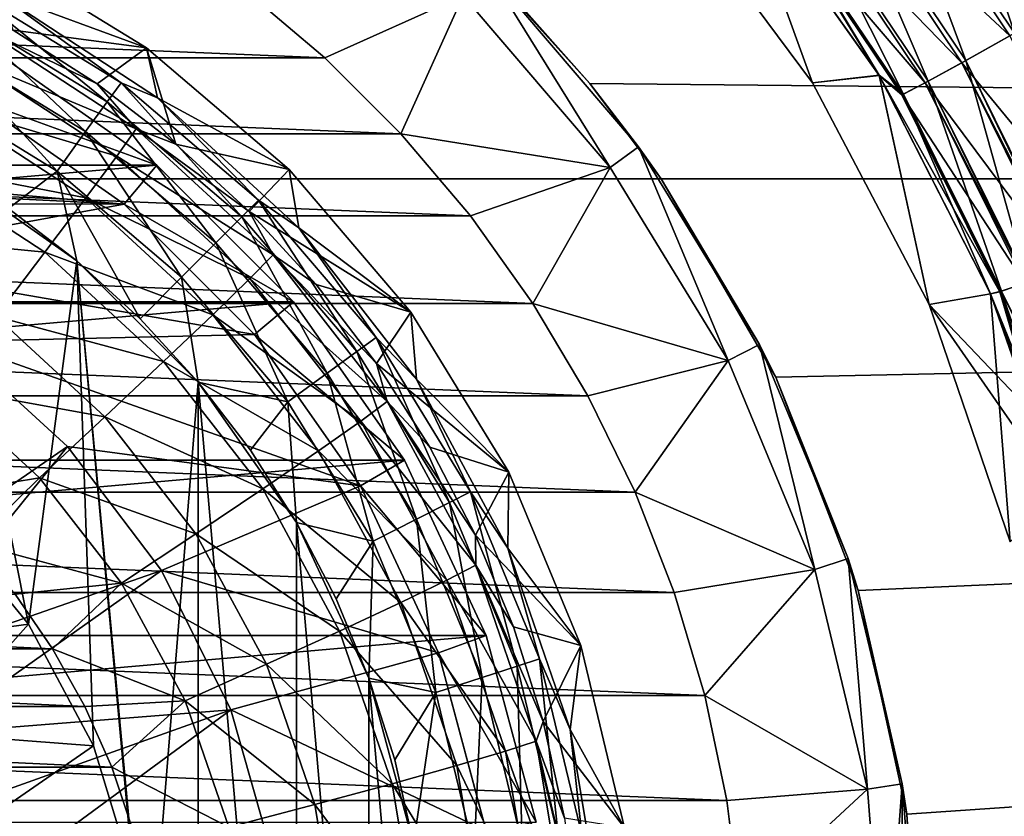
# Model space of a CAD drawing. Header units: metres. Extents: x -109 to 109, y -63 to 140.
# Tile 277 of 480: x 4.09 to 11.1, y 31.41 to 37.08. Entities that reach past the tile are written whole.
import ezdxf

# ---------------------------------------------------------------- set-up
doc = ezdxf.new("R2010")
doc.units = ezdxf.units.M
doc.layers.add('solid_502308_SW0001', color=7, linetype='CONTINUOUS')

msp = doc.modelspace()

# ---------------------------------------------------------------- linework, layer by layer
at = {"layer": 'solid_502308_SW0001'}
for points in [[(-76.5, 35.943851, 18.161783), (76.5, 35.943851, 18.161783), (76.5, 43.676754, 18.243267)], [(-76.5, 43.676754, 18.243267), (-76.5, 35.943851, 18.161783), (76.5, 43.676754, 18.243267)], [(0.847182, 40.465767, -18.237873), (76.5, 43.676754, -18.243267), (76.5, 35.943851, -18.161783)], [(1.689092, 40.363239, -18.237036), (0.847182, 40.465767, -18.237873), (76.5, 35.943851, -18.161783)], [(2.519353, 40.193275, -18.235558), (1.689092, 40.363239, -18.237036), (76.5, 35.943851, -18.161783)], [(3.333797, 39.956669, -18.233309), (2.519353, 40.193275, -18.235558), (76.5, 35.943851, -18.161783)], [(4.125938, 39.655399, -18.230129), (3.333797, 39.956669, -18.233309), (76.5, 35.943851, -18.161783)], [(4.891425, 39.291031, -18.225809), (4.125938, 39.655399, -18.230129), (76.5, 35.943851, -18.161783)], [(5.625026, 38.86618, -18.220116), (4.891425, 39.291031, -18.225809), (76.5, 35.943851, -18.161783)], [(6.321627, 38.383705, -18.212791), (5.625026, 38.86618, -18.220116), (76.5, 35.943851, -18.161783)], [(10.602636, 38.672894, -14.596857), (10.227058, 38.386204, -14.312535), (11.169519, 36.981617, -14.28792)], [(11.58011, 37.215527, -14.572158), (10.602636, 38.672894, -14.596857), (11.169519, 36.981617, -14.28792)], [(6.977491, 37.846313, -18.20356), (6.321627, 38.383705, -18.212791), (76.5, 35.943851, -18.161783)], [(10.227058, 38.386204, -14.312535), (9.9093, 38.145432, -13.931552), (10.821908, 36.786243, -13.907018)], [(11.169519, 36.981617, -14.28792), (10.227058, 38.386204, -14.312535), (10.821908, 36.786243, -13.907018)], [(9.886442, 38.127888, 13.896529), (10.19873, 38.364326, 14.284681), (11.135001, 36.961914, 14.256935)], [(11.135001, 36.961914, 14.256935), (10.19873, 38.364326, 14.284681), (11.540639, 37.192749, 14.55064)], [(9.197295, 38.104027, -12.417476), (8.667456, 38.058121), (9.731447, 36.62772)], [(9.197535, 38.103737, 12.417472), (9.731447, 36.62772), (8.667456, 38.058121)], [(10.207151, 36.680973, -12.392167), (9.197295, 38.104027, -12.417476), (9.731447, 36.62772)], [(9.505516, 37.845707, -12.957547), (9.197295, 38.104027, -12.417476), (10.207151, 36.680973, -12.392167)], [(9.197535, 38.103737, 12.417472), (10.207394, 36.680573, 12.392159), (9.731447, 36.62772)], [(9.496642, 37.8391, 12.913564), (10.207394, 36.680573, 12.392159), (9.197535, 38.103737, 12.417472)], [(9.648555, 37.949924, 13.431955), (9.886442, 38.127888, 13.896529), (10.794026, 36.770565, 13.868075)], [(9.9093, 38.145432, -13.931552), (9.664821, 37.962299, -13.472444), (10.55419, 36.638916, -13.447986)], [(10.794026, 36.770565, 13.868075), (9.886442, 38.127888, 13.896529), (11.135001, 36.961914, 14.256935)], [(10.821908, 36.786243, -13.907018), (9.9093, 38.145432, -13.931552), (10.55419, 36.638916, -13.447986)], [(9.664821, 37.962299, -13.472444), (9.505516, 37.845707, -12.957547), (10.379389, 36.546799, -12.933158)], [(10.55419, 36.638916, -13.447986), (9.664821, 37.962299, -13.472444), (10.379389, 36.546799, -12.933158)], [(9.496642, 37.8391, 12.913564), (9.648555, 37.949924, 13.431955), (10.534306, 36.628017, 13.40298)], [(10.534306, 36.628017, 13.40298), (9.648555, 37.949924, 13.431955), (10.794026, 36.770565, 13.868075)], [(7.587344, 37.25824, -18.192162), (6.977491, 37.846313, -18.20356), (76.5, 35.943851, -18.161783)], [(10.368473, 36.541203, 12.884277), (10.207394, 36.680573, 12.392159), (9.496642, 37.8391, 12.913564)], [(10.368473, 36.541203, 12.884277), (9.496642, 37.8391, 12.913564), (10.534306, 36.628017, 13.40298)], [(10.379389, 36.546799, -12.933158), (9.505516, 37.845707, -12.957547), (10.207151, 36.680973, -12.392167)], [(4.048498, 37.000736, 11.824848), (3.858924, 37.573551), (4.996181, 36.87664)], [(3.932456, 37.266541, -6.804698), (4.996181, 36.87664), (3.858924, 37.573551)], [(8.292424, 36.024799, -16.238144), (7.247756, 37.247921, -16.238144), (7.424369, 37.424847, -16.238144)], [(7.424369, 37.424847, -16.238144), (7.587344, 37.25824, -18.192162), (8.148161, 36.622498, -18.178314)], [(8.494868, 36.171505, -16.238144), (7.424369, 37.424847, -16.238144), (8.148161, 36.622498, -18.178314)], [(8.292424, 36.024799, -16.238144), (7.424369, 37.424847, -16.238144), (8.494868, 36.171505, -16.238144)], [(-6.264907, 36.805397, -35.238144), (-5.6813, 37.299671, -35.238144), (6.264907, 36.805397, -35.238144)], [(-5.6813, 37.299671, -35.238144), (5.6813, 37.299671, -35.238144), (6.264907, 36.805397, -35.238144)], [(3.719433, 37.299797, -7.350831), (3.642951, 37.149693, -7.875552), (4.716558, 36.491787, -7.875552)], [(4.81558, 36.628078, -7.350831), (3.932456, 37.266541, -6.804698), (3.719433, 37.299797, -7.350831)], [(4.81558, 36.628078, -7.350831), (3.719433, 37.299797, -7.350831), (4.716558, 36.491787, -7.875552)], [(3.932456, 37.266541, -6.804698), (5.074856, 36.520176, -6.804698), (4.996181, 36.87664)], [(4.81558, 36.628078, -7.350831), (5.074856, 36.520176, -6.804698), (3.932456, 37.266541, -6.804698)], [(7.247845, 37.247845, -34.238144), (6.264907, 36.805397, -35.238144), (5.6813, 37.299671, -35.238144)], [(8.148161, 36.622498, -18.178314), (7.587344, 37.25824, -18.192162), (76.5, 35.943851, -18.161783)], [(7.247845, 37.247845, -34.238144), (6.805398, 36.264908, -35.238144), (6.264907, 36.805397, -35.238144)], [(8.292499, 36.024696, -34.238144), (6.805398, 36.264908, -35.238144), (7.247845, 37.247845, -34.238144)], [(7.247845, 37.247845, -34.238144), (7.247756, 37.247921, -16.238144), (8.292424, 36.024799, -16.238144)], [(8.292499, 36.024696, -34.238144), (7.247845, 37.247845, -34.238144), (8.292424, 36.024799, -16.238144)], [(3.642951, 37.149693, -7.875552), (3.524184, 36.916599, -8.360602), (4.56279, 36.28014, -8.360602)], [(4.716558, 36.491787, -7.875552), (3.642951, 37.149693, -7.875552), (4.56279, 36.28014, -8.360602)], [(3.706987, 36.810268, 13.099389), (3.813971, 37.024006, 12.475054), (4.921857, 36.300282, 12.456463)], [(3.813971, 37.024006, 12.475054), (4.048498, 37.000736, 11.824848), (4.644136, 36.620884, 11.818708)], [(4.921857, 36.300282, 12.456463), (3.813971, 37.024006, 12.475054), (4.644136, 36.620884, 11.818708)], [(4.644136, 36.620884, 11.818708), (4.048498, 37.000736, 11.824848), (4.996181, 36.87664)], [(11.169519, 36.981617, -14.28792), (10.821908, 36.786243, -13.907018), (11.549082, 35.318916, -13.869566)], [(3.524184, 36.916599, -8.360602), (3.367139, 36.608383, -8.789615), (4.359463, 36.000286, -8.789615)], [(4.56279, 36.28014, -8.360602), (3.524184, 36.916599, -8.360602), (4.359463, 36.000286, -8.789615)], [(10.794026, 36.770565, 13.868075), (11.135001, 36.961914, 14.256935), (11.882144, 35.449745, 14.218383)], [(5.204345, 36.190544, 11.811757), (4.644136, 36.620884, 11.818708), (4.996181, 36.87664)], [(5.204345, 36.190544, 11.811757), (4.996181, 36.87664), (6.010414, 36.010403)], [(5.074856, 36.520176, -6.804698), (6.010414, 36.010403), (4.996181, 36.87664)], [(-6.805398, 36.264908, -35.238144), (-6.264907, 36.805397, -35.238144), (6.805398, 36.264908, -35.238144)], [(-6.264907, 36.805397, -35.238144), (6.264907, 36.805397, -35.238144), (6.805398, 36.264908, -35.238144)], [(-5.069784, 36.041889, -35.100304), (5.069784, 36.041889, -35.100304), (3.943643, 36.830437, -35.100304)], [(3.706987, 36.810268, 13.099389), (4.783801, 36.106842, 13.081319), (3.536283, 36.480537, 13.655321)], [(3.706987, 36.810268, 13.099389), (4.921857, 36.300282, 12.456463), (4.783801, 36.106842, 13.081319)], [(3.943643, 36.830437, -35.100304), (5.069784, 36.041889, -35.100304), (3.762579, 36.516796, -34.73814)], [(10.534306, 36.628017, 13.40298), (10.794026, 36.770565, 13.868075), (11.518284, 35.307022, 13.829377)], [(10.821908, 36.786243, -13.907018), (10.55419, 36.638916, -13.447986), (11.263138, 35.210693, -13.410641)], [(10.794026, 36.770565, 13.868075), (11.882144, 35.449745, 14.218383), (11.535836, 35.313797, 13.852488)], [(10.794026, 36.770565, 13.868075), (11.535836, 35.313797, 13.852488), (11.518284, 35.307022, 13.829377)], [(11.535836, 35.313797, -13.852488), (10.821908, 36.786243, -13.907018), (11.263138, 35.210693, -13.410641)], [(11.535836, 35.313797, -13.852488), (11.549082, 35.318916, -13.869566), (10.821908, 36.786243, -13.907018)], [(4.81558, 36.628078, -7.350831), (4.716558, 36.491787, -7.875552), (5.674029, 35.67403, -7.875552)], [(5.793152, 35.793152, -7.350831), (5.074856, 36.520176, -6.804698), (4.81558, 36.628078, -7.350831)], [(5.793152, 35.793152, -7.350831), (4.81558, 36.628078, -7.350831), (5.674029, 35.67403, -7.875552)], [(10.207151, 36.680973, -12.392167), (9.731447, 36.62772), (10.561529, 35.050175)], [(10.207394, 36.680573, 12.392159), (10.561529, 35.050175), (9.731447, 36.62772)], [(10.99778, 35.126541, -12.350977), (10.207151, 36.680973, -12.392167), (10.561529, 35.050175)], [(10.379389, 36.546799, -12.933158), (10.207151, 36.680973, -12.392167), (10.99778, 35.126541, -12.350977)], [(10.207394, 36.680573, 12.392159), (10.99778, 35.126541, 12.350977), (10.561529, 35.050175)], [(11.064223, 35.141727, 12.845472), (10.99778, 35.126541, 12.350977), (10.207394, 36.680573, 12.392159)], [(10.368473, 36.541203, 12.884277), (11.064223, 35.141727, 12.845472), (10.207394, 36.680573, 12.392159)], [(10.368473, 36.541203, 12.884277), (10.534306, 36.628017, 13.40298), (11.241149, 35.20266, 13.364196)], [(10.55419, 36.638916, -13.447986), (10.379389, 36.546799, -12.933158), (11.076333, 35.145515, -12.895912)], [(10.534306, 36.628017, 13.40298), (11.518284, 35.307022, 13.829377), (11.256866, 35.208397, 13.397631)], [(10.534306, 36.628017, 13.40298), (11.256866, 35.208397, 13.397631), (11.241149, 35.20266, 13.364196)], [(11.256866, 35.208397, -13.397631), (10.55419, 36.638916, -13.447986), (11.076333, 35.145515, -12.895912)], [(11.256866, 35.208397, -13.397631), (11.263138, 35.210693, -13.410641), (10.55419, 36.638916, -13.447986)], [(4.015148, 35.733986, -9.146836), (4.359463, 36.000286, -8.789615), (3.367139, 36.608383, -8.789615)], [(4.921857, 36.300282, 12.456463), (4.644136, 36.620884, 11.818708), (5.204345, 36.190544, 11.811757)], [(8.148161, 36.622498, -18.178314), (76.5, 35.943851, -18.161783), (8.65567, 35.943851, -18.161783)], [(8.494868, 36.171505, -16.238144), (8.148161, 36.622498, -18.178314), (8.65567, 35.943851, -18.161783)], [(-3.762486, 36.516838, -18.738144), (3.762486, 36.516838, -18.738144), (4.836858, 35.76458, -18.738144)], [(0.553603, 35.974403, -18.738144), (-3.762486, 36.516838, -18.738144), (4.836858, 35.76458, -18.738144)], [(4.836948, 35.764507, -34.73814), (4.836858, 35.76458, -18.738144), (3.762486, 36.516838, -18.738144)], [(3.762579, 36.516796, -34.73814), (4.836948, 35.764507, -34.73814), (3.762486, 36.516838, -18.738144)], [(5.069784, 36.041889, -35.100304), (4.836948, 35.764507, -34.73814), (3.762579, 36.516796, -34.73814)], [(4.716558, 36.491787, -7.875552), (4.56279, 36.28014, -8.360602), (5.489045, 35.489044, -8.360602)], [(5.674029, 35.67403, -7.875552), (4.716558, 36.491787, -7.875552), (5.489045, 35.489044, -8.360602)], [(5.074856, 36.520176, -6.804698), (6.078826, 35.595955, -6.804698), (6.010414, 36.010403)], [(5.793152, 35.793152, -7.350831), (6.078826, 35.595955, -6.804698), (5.074856, 36.520176, -6.804698)], [(10.368473, 36.541203, 12.884277), (11.241149, 35.20266, 13.364196), (11.074638, 35.144978, 12.889105)], [(10.368473, 36.541203, 12.884277), (11.074638, 35.144978, 12.889105), (11.064223, 35.141727, 12.845472)], [(11.074638, 35.144978, -12.889105), (10.379389, 36.546799, -12.933158), (10.99778, 35.126541, -12.350977)], [(11.074638, 35.144978, -12.889105), (11.076333, 35.145515, -12.895912), (10.379389, 36.546799, -12.933158)], [(3.536283, 36.480537, 13.655321), (4.563517, 35.809502, 13.638083), (3.310336, 36.051193, 14.115244)], [(4.783801, 36.106842, 13.081319), (4.563517, 35.809502, 13.638083), (3.536283, 36.480537, 13.655321)], [(4.56279, 36.28014, -8.360602), (4.359463, 36.000286, -8.789615), (5.244442, 35.244442, -8.789615)], [(5.489045, 35.489044, -8.360602), (4.56279, 36.28014, -8.360602), (5.244442, 35.244442, -8.789615)], [(4.783801, 36.106842, 13.081319), (4.921857, 36.300282, 12.456463), (5.895438, 35.404125, 12.433441)], [(4.921857, 36.300282, 12.456463), (5.204345, 36.190544, 11.811757), (5.724844, 35.71302, 11.804035)], [(5.895438, 35.404125, 12.433441), (4.921857, 36.300282, 12.456463), (5.724844, 35.71302, 11.804035)], [(-7.299671, 35.681301, -35.238144), (-6.805398, 36.264908, -35.238144), (7.299671, 35.681301, -35.238144)], [(-6.805398, 36.264908, -35.238144), (6.805398, 36.264908, -35.238144), (7.299671, 35.681301, -35.238144)], [(8.292499, 36.024696, -34.238144), (7.299671, 35.681301, -35.238144), (6.805398, 36.264908, -35.238144)], [(5.724844, 35.71302, 11.804035), (5.204345, 36.190544, 11.811757), (6.010414, 36.010403)], [(9.132862, 34.653294, -16.238144), (8.292424, 36.024799, -16.238144), (8.494868, 36.171505, -16.238144)], [(9.355701, 34.766621, -16.238144), (8.494868, 36.171505, -16.238144), (8.65567, 35.943851, -18.161783)], [(9.132862, 34.653294, -16.238144), (8.494868, 36.171505, -16.238144), (9.355701, 34.766621, -16.238144)], [(4.783801, 36.106842, 13.081319), (5.730078, 35.235817, 13.058944), (4.563517, 35.809502, 13.638083)], [(4.783801, 36.106842, 13.081319), (5.895438, 35.404125, 12.433441), (5.730078, 35.235817, 13.058944)], [(-6.041889, 35.069786, -35.100304), (6.041889, 35.069786, -35.100304), (5.069784, 36.041889, -35.100304)], [(-6.041889, 35.069786, -35.100304), (5.069784, 36.041889, -35.100304), (-5.069784, 36.041889, -35.100304)], [(3.310336, 36.051193, 14.115244), (4.271946, 35.423023, 14.099108), (3.040366, 35.543549, 14.45632)], [(4.563517, 35.809502, 13.638083), (4.271946, 35.423023, 14.099108), (3.310336, 36.051193, 14.115244)], [(3.499878, 36.062241, -10.238144), (4.499563, 35.362267, -10.238144), (4.015148, 35.733986, -9.146836)], [(4.157349, 32.777813, -10.238144), (4.499563, 35.362267, -10.238144), (3.499878, 36.062241, -10.238144)], [(3.535643, 33.535408, -10.238144), (4.157349, 32.777813, -10.238144), (3.499878, 36.062241, -10.238144)], [(4.015148, 35.733986, -9.146836), (4.499505, 35.36232, -9.146836), (4.359463, 36.000286, -8.789615)], [(4.949649, 34.949844, -9.146836), (5.244442, 35.244442, -8.789615), (4.359463, 36.000286, -8.789615)], [(4.499505, 35.36232, -9.146836), (4.949649, 34.949844, -9.146836), (4.359463, 36.000286, -8.789615)], [(5.069784, 36.041889, -35.100304), (6.041889, 35.069786, -35.100304), (4.836948, 35.764507, -34.73814)], [(5.724844, 35.71302, 11.804035), (6.010414, 36.010403), (6.876648, 34.99617)], [(6.078826, 35.595955, -6.804698), (6.876648, 34.99617), (6.010414, 36.010403)], [(8.292499, 36.024696, -34.238144), (7.743855, 35.059158, -35.238144), (7.299671, 35.681301, -35.238144)], [(9.132778, 34.653481, -34.238144), (7.743855, 35.059158, -35.238144), (8.292499, 36.024696, -34.238144)], [(8.292499, 36.024696, -34.238144), (8.292424, 36.024799, -16.238144), (9.132862, 34.653294, -16.238144)], [(9.132778, 34.653481, -34.238144), (8.292499, 36.024696, -34.238144), (9.132862, 34.653294, -16.238144)], [(69.468643, 21.833605, 17.799309), (76.5, 35.943851, 18.161783), (-76.5, 35.943851, 18.161783)], [(67.435486, 21.949877, 17.802296), (69.468643, 21.833605, 17.799309), (-76.5, 35.943851, 18.161783)], [(40.900002, 21.949877, 17.802296), (67.435486, 21.949877, 17.802296), (-76.5, 35.943851, 18.161783)], [(38.606739, 21.79129, 17.798223), (40.900002, 21.949877, 17.802296), (-76.5, 35.943851, 18.161783)], [(36.353371, 21.317671, 17.786057), (38.606739, 21.79129, 17.798223), (-76.5, 35.943851, 18.161783)], [(34.18816, 20.53858, 17.766043), (36.353371, 21.317671, 17.786057), (-76.5, 35.943851, 18.161783)], [(31.215277, 20.53858, 17.766043), (34.18816, 20.53858, 17.766043), (-76.5, 35.943851, 18.161783)], [(28.242392, 20.53858, 17.766043), (31.215277, 20.53858, 17.766043), (-76.5, 35.943851, 18.161783)], [(25.269508, 20.53858, 17.766043), (28.242392, 20.53858, 17.766043), (-76.5, 35.943851, 18.161783)], [(22.296625, 20.53858, 17.766043), (25.269508, 20.53858, 17.766043), (-76.5, 35.943851, 18.161783)], [(19.323742, 20.53858, 17.766043), (22.296625, 20.53858, 17.766043), (-76.5, 35.943851, 18.161783)], [(16.350859, 20.53858, 17.766043), (19.323742, 20.53858, 17.766043), (-76.5, 35.943851, 18.161783)], [(13.377975, 20.53858, 17.766043), (16.350859, 20.53858, 17.766043), (-76.5, 35.943851, 18.161783)], [(10.405092, 20.53858, 17.766043), (13.377975, 20.53858, 17.766043), (-76.5, 35.943851, 18.161783)], [(7.432209, 20.53858, 17.766043), (10.405092, 20.53858, 17.766043), (-76.5, 35.943851, 18.161783)], [(4.459325, 20.53858, 17.766043), (7.432209, 20.53858, 17.766043), (-76.5, 35.943851, 18.161783)], [(1.486442, 20.53858, 17.766043), (4.459325, 20.53858, 17.766043), (-76.5, 35.943851, 18.161783)], [(1.642053, 35.770924, -18.738144), (0.553603, 35.974403, -18.738144), (4.836858, 35.76458, -18.738144)], [(9.470439, 34.534348, -18.125574), (8.65567, 35.943851, -18.161783), (76.5, 35.943851, -18.161783)], [(9.355701, 34.766621, -16.238144), (8.65567, 35.943851, -18.161783), (9.470439, 34.534348, -18.125574)], [(10.057412, 33.016289, -18.086578), (9.470439, 34.534348, -18.125574), (76.5, 35.943851, -18.161783)], [(10.402818, 31.42528, -18.045708), (10.057412, 33.016289, -18.086578), (76.5, 35.943851, -18.161783)], [(10.498093, 29.799944, -18.003954), (10.402818, 31.42528, -18.045708), (76.5, 35.943851, -18.161783)], [(10.498093, 29.799944, -18.003954), (76.5, 35.943851, -18.161783), (36.203686, 21.274466, -17.784946)], [(4.563517, 35.809502, 13.638083), (5.466229, 34.978577, 13.616737), (4.271946, 35.423023, 14.099108)], [(5.730078, 35.235817, 13.058944), (5.466229, 34.978577, 13.616737), (4.563517, 35.809502, 13.638083)], [(5.793152, 35.793152, -7.350831), (5.674029, 35.67403, -7.875552), (6.491786, 34.71656, -7.875552)], [(6.628078, 34.815578, -7.350831), (6.078826, 35.595955, -6.804698), (5.793152, 35.793152, -7.350831)], [(6.628078, 34.815578, -7.350831), (5.793152, 35.793152, -7.350831), (6.491786, 34.71656, -7.875552)], [(2.674397, 35.370975, -18.738144), (1.642053, 35.770924, -18.738144), (4.836858, 35.76458, -18.738144)], [(2.674397, 35.370975, -18.738144), (4.836858, 35.76458, -18.738144), (5.764519, 34.836933, -18.738144)], [(4.499563, 35.362267, -10.238144), (4.499505, 35.36232, -9.146836), (4.015148, 35.733986, -9.146836)], [(5.764471, 34.836994, -34.73814), (5.764519, 34.836933, -18.738144), (4.836858, 35.76458, -18.738144)], [(4.836948, 35.764507, -34.73814), (5.764471, 34.836994, -34.73814), (4.836858, 35.76458, -18.738144)], [(6.041889, 35.069786, -35.100304), (5.764471, 34.836994, -34.73814), (4.836948, 35.764507, -34.73814)], [(-7.743855, 35.059158, -35.238144), (-7.299671, 35.681301, -35.238144), (7.743855, 35.059158, -35.238144)], [(-7.299671, 35.681301, -35.238144), (7.299671, 35.681301, -35.238144), (7.743855, 35.059158, -35.238144)], [(5.674029, 35.67403, -7.875552), (5.489045, 35.489044, -8.360602), (6.280141, 34.56279, -8.360602)], [(6.491786, 34.71656, -7.875552), (5.674029, 35.67403, -7.875552), (6.280141, 34.56279, -8.360602)], [(6.201625, 35.192013, 11.795616), (5.724844, 35.71302, 11.804035), (6.876648, 34.99617)], [(5.895438, 35.404125, 12.433441), (5.724844, 35.71302, 11.804035), (6.201625, 35.192013, 11.795616)], [(6.078826, 35.595955, -6.804698), (6.916983, 34.519089, -6.804698), (6.876648, 34.99617)], [(6.628078, 34.815578, -7.350831), (6.916983, 34.519089, -6.804698), (6.078826, 35.595955, -6.804698)], [(4.271946, 35.423023, 14.099108), (3.923566, 34.966599, 14.441499), (3.040366, 35.543549, 14.45632)], [(5.489045, 35.489044, -8.360602), (5.244442, 35.244442, -8.789615), (6.000286, 34.359463, -8.789615)], [(6.280141, 34.56279, -8.360602), (5.489045, 35.489044, -8.360602), (6.000286, 34.359463, -8.789615)], [(3.615648, 34.788212, -18.738144), (2.674397, 35.370975, -18.738144), (5.764519, 34.836933, -18.738144)], [(4.271946, 35.423023, 14.099108), (5.116996, 34.645176, 14.079125), (3.923566, 34.966599, 14.441499)], [(5.466229, 34.978577, 13.616737), (5.116996, 34.645176, 14.079125), (4.271946, 35.423023, 14.099108)], [(5.730078, 35.235817, 13.058944), (5.895438, 35.404125, 12.433441), (6.708133, 34.360016, 12.40662)], [(5.895438, 35.404125, 12.433441), (6.201625, 35.192013, 11.795616), (6.631059, 34.631561, 11.786557)], [(6.708133, 34.360016, 12.40662), (5.895438, 35.404125, 12.433441), (6.631059, 34.631561, 11.786557)], [(4.157349, 32.777813, -10.238144), (4.619348, 31.913507, -10.238144), (4.499563, 35.362267, -10.238144)], [(5.362325, 34.499474, -10.238144), (4.949649, 34.949844, -9.146836), (4.499505, 35.36232, -9.146836)], [(4.499563, 35.362267, -10.238144), (5.362325, 34.499474, -10.238144), (4.499505, 35.36232, -9.146836)], [(5, 30, -10.238144), (5.362325, 34.499474, -10.238144), (4.499563, 35.362267, -10.238144)], [(4.903923, 30.975458, -10.238144), (5, 30, -10.238144), (4.499563, 35.362267, -10.238144)], [(4.619348, 31.913507, -10.238144), (4.903923, 30.975458, -10.238144), (4.499563, 35.362267, -10.238144)], [(4.949649, 34.949844, -9.146836), (5.362354, 34.499462, -9.146836), (5.244442, 35.244442, -8.789615)], [(5.362354, 34.499462, -9.146836), (6.000286, 34.359463, -8.789615), (5.244442, 35.244442, -8.789615)], [(5.730078, 35.235817, 13.058944), (6.519984, 34.220985, 13.032874), (5.466229, 34.978577, 13.616737)], [(5.730078, 35.235817, 13.058944), (6.708133, 34.360016, 12.40662), (6.519984, 34.220985, 13.032874)], [(6.631059, 34.631561, 11.786557), (6.201625, 35.192013, 11.795616), (6.876648, 34.99617)], [(11.074638, 35.144978, 12.889105), (11.241149, 35.20266, 13.364196), (11.566673, 33.725235, 12.846339)], [(11.756104, 33.765308, -13.355726), (11.256866, 35.208397, -13.397631), (11.076333, 35.145515, -12.895912)], [(10.99778, 35.126541, -12.350977), (10.561529, 35.050175), (11.138122, 33.362209)], [(10.99778, 35.126541, 12.350977), (11.325583, 34.250271, 12.323745), (10.561529, 35.050175)], [(11.56655, 33.725498, -12.846324), (11.074638, 35.144978, -12.889105), (10.99778, 35.126541, -12.350977)], [(11.064223, 35.141727, 12.845472), (11.325583, 34.250271, 12.323745), (10.99778, 35.126541, 12.350977)], [(11.487748, 33.717331, -12.307194), (10.99778, 35.126541, -12.350977), (11.138122, 33.362209)], [(11.56655, 33.725498, -12.846324), (10.99778, 35.126541, -12.350977), (11.487748, 33.717331, -12.307194)], [(11.064223, 35.141727, 12.845472), (11.074638, 35.144978, 12.889105), (11.48782, 33.717072, 12.307186)], [(11.064223, 35.141727, 12.845472), (11.48782, 33.717072, 12.307186), (11.325583, 34.250271, 12.323745)], [(11.756104, 33.765308, -13.355726), (11.076333, 35.145515, -12.895912), (11.074638, 35.144978, -12.889105)], [(11.074638, 35.144978, 12.889105), (11.566673, 33.725235, 12.846339), (11.48782, 33.717072, 12.307186)], [(11.756104, 33.765308, -13.355726), (11.074638, 35.144978, -12.889105), (11.56655, 33.725498, -12.846324)], [(-8.135121, 34.402508, -35.238144), (-7.743855, 35.059158, -35.238144), (8.135121, 34.402508, -35.238144)], [(-7.743855, 35.059158, -35.238144), (7.743855, 35.059158, -35.238144), (8.135121, 34.402508, -35.238144)], [(-6.830436, 33.943642, -35.100304), (6.830436, 33.943642, -35.100304), (6.041889, 35.069786, -35.100304)], [(-6.830436, 33.943642, -35.100304), (6.041889, 35.069786, -35.100304), (-6.041889, 35.069786, -35.100304)], [(6.041889, 35.069786, -35.100304), (6.830436, 33.943642, -35.100304), (5.764471, 34.836994, -34.73814)], [(9.132778, 34.653481, -34.238144), (8.135121, 34.402508, -35.238144), (7.743855, 35.059158, -35.238144)], [(11.48782, 33.717072, 12.307186), (11.138122, 33.362209), (10.561529, 35.050175)], [(11.325583, 34.250271, 12.323745), (11.48782, 33.717072, 12.307186), (10.561529, 35.050175)], [(3.923566, 34.966599, 14.441499), (4.699718, 34.252171, 14.423146), (3.535678, 34.462894, 14.648253)], [(5.116996, 34.645176, 14.079125), (4.699718, 34.252171, 14.423146), (3.923566, 34.966599, 14.441499)], [(5.362325, 34.499474, -10.238144), (5.362354, 34.499462, -9.146836), (4.949649, 34.949844, -9.146836)], [(5.466229, 34.978577, 13.616737), (6.219774, 34.01046, 13.591868), (5.116996, 34.645176, 14.079125)], [(6.519984, 34.220985, 13.032874), (6.219774, 34.01046, 13.591868), (5.466229, 34.978577, 13.616737)], [(6.631059, 34.631561, 11.786557), (6.876648, 34.99617), (7.573557, 33.858917)], [(6.916983, 34.519089, -6.804698), (7.573557, 33.858917), (6.876648, 34.99617)], [(3.615648, 34.788212, -18.738144), (5.764519, 34.836933, -18.738144), (6.516901, 33.762363, -18.738144)], [(5.764471, 34.836994, -34.73814), (6.516888, 33.762421, -34.73814), (5.764519, 34.836933, -18.738144)], [(6.830436, 33.943642, -35.100304), (6.516888, 33.762421, -34.73814), (5.764471, 34.836994, -34.73814)], [(6.516888, 33.762421, -34.73814), (6.516901, 33.762363, -18.738144), (5.764519, 34.836933, -18.738144)], [(6.628078, 34.815578, -7.350831), (6.491786, 34.71656, -7.875552), (7.149693, 33.642952, -7.875552)], [(7.299798, 33.719433, -7.350831), (6.916983, 34.519089, -6.804698), (6.628078, 34.815578, -7.350831)], [(7.299798, 33.719433, -7.350831), (6.628078, 34.815578, -7.350831), (7.149693, 33.642952, -7.875552)], [(2.897104, 32.982067, -17.674431), (3.615648, 34.788212, -18.738144), (4.434119, 34.042099, -18.738144)], [(4.434119, 34.042099, -18.738144), (3.615648, 34.788212, -18.738144), (6.516901, 33.762363, -18.738144)], [(9.748315, 33.167419, -16.238144), (9.132862, 34.653294, -16.238144), (9.355701, 34.766621, -16.238144)], [(9.986031, 33.244877, -16.238144), (9.355701, 34.766621, -16.238144), (9.470439, 34.534348, -18.125574)], [(9.748315, 33.167419, -16.238144), (9.355701, 34.766621, -16.238144), (9.986031, 33.244877, -16.238144)], [(6.491786, 34.71656, -7.875552), (6.280141, 34.56279, -8.360602), (6.9166, 33.524185, -8.360602)], [(7.149693, 33.642952, -7.875552), (6.491786, 34.71656, -7.875552), (6.9166, 33.524185, -8.360602)], [(5.116996, 34.645176, 14.079125), (5.822411, 33.738892, 14.055844), (4.699718, 34.252171, 14.423146)], [(6.219774, 34.01046, 13.591868), (5.822411, 33.738892, 14.055844), (5.116996, 34.645176, 14.079125)], [(7.009895, 34.035976, 11.776927), (6.631059, 34.631561, 11.786557), (7.573557, 33.858917)], [(6.708133, 34.360016, 12.40662), (6.631059, 34.631561, 11.786557), (7.009895, 34.035976, 11.776927)], [(9.132778, 34.653481, -34.238144), (8.470903, 33.71563, -35.238144), (8.135121, 34.402508, -35.238144)], [(9.748307, 33.167492, -34.238144), (8.470903, 33.71563, -35.238144), (9.132778, 34.653481, -34.238144)], [(9.748307, 33.167492, -34.238144), (9.132778, 34.653481, -34.238144), (9.132862, 34.653294, -16.238144)], [(9.748307, 33.167492, -34.238144), (9.132862, 34.653294, -16.238144), (9.748315, 33.167419, -16.238144)], [(6.280141, 34.56279, -8.360602), (6.000286, 34.359463, -8.789615), (6.608383, 33.367138, -8.789615)], [(6.9166, 33.524185, -8.360602), (6.280141, 34.56279, -8.360602), (6.608383, 33.367138, -8.789615)], [(9.986031, 33.244877, -16.238144), (9.470439, 34.534348, -18.125574), (10.057412, 33.016289, -18.086578)], [(3.535678, 34.462894, 14.648253), (4.235119, 33.819077, 14.631715), (3.426919, 33.685734, 14.702653)], [(4.699718, 34.252171, 14.423146), (4.235119, 33.819077, 14.631715), (3.535678, 34.462894, 14.648253)], [(5, 30, -10.238144), (5.362325, 25.500526, -10.238144), (5.362325, 34.499474, -10.238144)], [(5.362325, 34.499474, -10.238144), (6.062111, 33.500088, -10.238144), (5.362354, 34.499462, -9.146836)], [(5.362325, 34.499474, -10.238144), (5.362325, 25.500526, -10.238144), (6.062111, 26.49991, -10.238144)], [(5.362325, 34.499474, -10.238144), (6.062111, 26.49991, -10.238144), (6.062111, 33.500088, -10.238144)], [(5.362354, 34.499462, -9.146836), (5.7342, 34.014839, -9.146836), (6.000286, 34.359463, -8.789615)], [(6.062111, 33.500088, -10.238144), (5.7342, 34.014839, -9.146836), (5.362354, 34.499462, -9.146836)], [(6.916983, 34.519089, -6.804698), (7.566463, 33.318958, -6.804698), (7.573557, 33.858917)], [(7.299798, 33.719433, -7.350831), (7.566463, 33.318958, -6.804698), (6.916983, 34.519089, -6.804698)], [(-8.470903, 33.71563, -35.238144), (-8.135121, 34.402508, -35.238144), (8.470903, 33.71563, -35.238144)], [(-8.135121, 34.402508, -35.238144), (8.135121, 34.402508, -35.238144), (8.470903, 33.71563, -35.238144)], [(5.7342, 34.014839, -9.146836), (6.062026, 33.500263, -9.146836), (6.000286, 34.359463, -8.789615)], [(6.062026, 33.500263, -9.146836), (6.608383, 33.367138, -8.789615), (6.000286, 34.359463, -8.789615)], [(6.519984, 34.220985, 13.032874), (6.708133, 34.360016, 12.40662), (7.337933, 33.196518, 12.376731)], [(6.708133, 34.360016, 12.40662), (7.009895, 34.035976, 11.776927), (7.335289, 33.409836, 11.766809)], [(7.337933, 33.196518, 12.376731), (6.708133, 34.360016, 12.40662), (7.335289, 33.409836, 11.766809)], [(4.699718, 34.252171, 14.423146), (5.347627, 33.419769, 14.401763), (4.235119, 33.819077, 14.631715)], [(5.822411, 33.738892, 14.055844), (5.347627, 33.419769, 14.401763), (4.699718, 34.252171, 14.423146)], [(6.519984, 34.220985, 13.032874), (7.132125, 33.090111, 13.003823), (6.219774, 34.01046, 13.591868)], [(6.519984, 34.220985, 13.032874), (7.337933, 33.196518, 12.376731), (7.132125, 33.090111, 13.003823)], [(2.897104, 32.982067, -17.674431), (4.434119, 34.042099, -18.738144), (3.180946, 32.49044, -17.606489)], [(3.180946, 32.49044, -17.606489), (4.434119, 34.042099, -18.738144), (5.101369, 33.158455, -18.738144)], [(5.101369, 33.158455, -18.738144), (4.434119, 34.042099, -18.738144), (6.516901, 33.762363, -18.738144)], [(7.335289, 33.409836, 11.766809), (7.009895, 34.035976, 11.776927), (7.573557, 33.858917)], [(6.062111, 33.500088, -10.238144), (6.062026, 33.500263, -9.146836), (5.7342, 34.014839, -9.146836)], [(6.219774, 34.01046, 13.591868), (6.803739, 32.931637, 13.564155), (5.822411, 33.738892, 14.055844)], [(7.132125, 33.090111, 13.003823), (6.803739, 32.931637, 13.564155), (6.219774, 34.01046, 13.591868)], [(-7.411469, 32.697659, -35.100304), (7.411469, 32.697659, -35.100304), (6.830436, 33.943642, -35.100304)], [(-7.411469, 32.697659, -35.100304), (6.830436, 33.943642, -35.100304), (-6.830436, 33.943642, -35.100304)], [(6.830436, 33.943642, -35.100304), (7.411469, 32.697659, -35.100304), (6.516888, 33.762421, -34.73814)], [(7.335289, 33.409836, 11.766809), (7.573557, 33.858917), (8.083981, 32.626644)], [(7.566463, 33.318958, -6.804698), (8.083981, 32.626644), (7.573557, 33.858917)], [(4.235119, 33.819077, 14.631715), (3.760293, 33.353046, 14.694107), (3.426919, 33.685734, 14.702653)], [(4.235119, 33.819077, 14.631715), (4.819, 33.068935, 14.612445), (3.760293, 33.353046, 14.694107)], [(5.347627, 33.419769, 14.401763), (4.819, 33.068935, 14.612445), (4.235119, 33.819077, 14.631715)], [(5.101369, 33.158455, -18.738144), (6.516901, 33.762363, -18.738144), (7.071137, 32.573788, -18.738144)], [(6.516888, 33.762421, -34.73814), (7.071137, 32.573788, -18.738144), (6.516901, 33.762363, -18.738144)], [(6.516888, 33.762421, -34.73814), (7.071183, 32.573711, -34.73814), (7.071137, 32.573788, -18.738144)], [(7.411469, 32.697659, -35.100304), (7.071183, 32.573711, -34.73814), (6.516888, 33.762421, -34.73814)], [(-8.748788, 33.00351, -35.238144), (-8.470903, 33.71563, -35.238144), (8.748788, 33.00351, -35.238144)], [(-8.470903, 33.71563, -35.238144), (8.470903, 33.71563, -35.238144), (8.748788, 33.00351, -35.238144)], [(5.822411, 33.738892, 14.055844), (6.369081, 32.728966, 14.029901), (5.347627, 33.419769, 14.401763)], [(6.803739, 32.931637, 13.564155), (6.369081, 32.728966, 14.029901), (5.822411, 33.738892, 14.055844)], [(7.299798, 33.719433, -7.350831), (7.149693, 33.642952, -7.875552), (7.631552, 32.479641, -7.875552)], [(7.791773, 32.5317, -7.350831), (7.566463, 33.318958, -6.804698), (7.299798, 33.719433, -7.350831)], [(7.791773, 32.5317, -7.350831), (7.299798, 33.719433, -7.350831), (7.631552, 32.479641, -7.875552)], [(9.748307, 33.167492, -34.238144), (8.748788, 33.00351, -35.238144), (8.470903, 33.71563, -35.238144)], [(7.149693, 33.642952, -7.875552), (6.9166, 33.524185, -8.360602), (7.382749, 32.3988, -8.360602)], [(7.631552, 32.479641, -7.875552), (7.149693, 33.642952, -7.875552), (7.382749, 32.3988, -8.360602)], [(3.098555, 32.633144, -11.171886), (4.157349, 32.777813, -10.238144), (3.535643, 33.535408, -10.238144)], [(6.062026, 33.500263, -9.146836), (6.344301, 32.958012, -9.146836), (6.608383, 33.367138, -8.789615)], [(6.062111, 33.500088, -10.238144), (6.344301, 32.958012, -9.146836), (6.062026, 33.500263, -9.146836)], [(6.062111, 33.500088, -10.238144), (6.577823, 32.394207, -10.238144), (6.344301, 32.958012, -9.146836)], [(6.062111, 33.500088, -10.238144), (6.062111, 26.49991, -10.238144), (6.577823, 27.605793, -10.238144)], [(6.062111, 33.500088, -10.238144), (6.577823, 27.605793, -10.238144), (6.577823, 32.394207, -10.238144)], [(6.9166, 33.524185, -8.360602), (6.608383, 33.367138, -8.789615), (7.053759, 32.291904, -8.789615)], [(7.382749, 32.3988, -8.360602), (6.9166, 33.524185, -8.360602), (7.053759, 32.291904, -8.789615)], [(5.347627, 33.419769, 14.401763), (5.849737, 32.492165, 14.377934), (4.819, 33.068935, 14.612445)], [(6.369081, 32.728966, 14.029901), (5.849737, 32.492165, 14.377934), (5.347627, 33.419769, 14.401763)], [(7.604808, 32.75795, 11.756272), (7.335289, 33.409836, 11.766809), (8.083981, 32.626644)], [(7.337933, 33.196518, 12.376731), (7.335289, 33.409836, 11.766809), (7.604808, 32.75795, 11.756272)], [(4.819, 33.068935, 14.612445), (4.061586, 32.99091, 14.684804), (3.760293, 33.353046, 14.694107)], [(6.344301, 32.958012, -9.146836), (6.577785, 32.394314, -9.146836), (6.608383, 33.367138, -8.789615)], [(6.577785, 32.394314, -9.146836), (7.053759, 32.291904, -8.789615), (6.608383, 33.367138, -8.789615)], [(7.566463, 33.318958, -6.804698), (8.009548, 32.028294, -6.804698), (8.083981, 32.626644)], [(7.791773, 32.5317, -7.350831), (8.009548, 32.028294, -6.804698), (7.566463, 33.318958, -6.804698)], [(7.132125, 33.090111, 13.003823), (7.337933, 33.196518, 12.376731), (7.767666, 31.94529, 12.344589)], [(7.337933, 33.196518, 12.376731), (7.604808, 32.75795, 11.756272), (7.816451, 32.085339, 11.745398)], [(7.767666, 31.94529, 12.344589), (7.337933, 33.196518, 12.376731), (7.816451, 32.085339, 11.745398)], [(10.123778, 31.603567, -16.238144), (9.748315, 33.167419, -16.238144), (9.986031, 33.244877, -16.238144)], [(10.370777, 31.642332, -16.238144), (9.986031, 33.244877, -16.238144), (10.057412, 33.016289, -18.086578)], [(10.123778, 31.603567, -16.238144), (9.986031, 33.244877, -16.238144), (10.370777, 31.642332, -16.238144)], [(3.180946, 32.49044, -17.606489), (5.101369, 33.158455, -18.738144), (3.464102, 32, -17.583462)], [(3.464102, 32, -17.583462), (5.101369, 33.158455, -18.738144), (5.594789, 32.167522, -18.738144)], [(5.594789, 32.167522, -18.738144), (5.101369, 33.158455, -18.738144), (7.071137, 32.573788, -18.738144)], [(9.748307, 33.167492, -34.238144), (8.966891, 32.270905, -35.238144), (8.748788, 33.00351, -35.238144)], [(10.123824, 31.603336, -34.238144), (8.966891, 32.270905, -35.238144), (9.748307, 33.167492, -34.238144)], [(9.748307, 33.167492, -34.238144), (9.748315, 33.167419, -16.238144), (10.123778, 31.603567, -16.238144)], [(10.123824, 31.603336, -34.238144), (9.748307, 33.167492, -34.238144), (10.123778, 31.603567, -16.238144)], [(4.819, 33.068935, 14.612445), (4.328096, 32.602478, 14.674826), (4.061586, 32.99091, 14.684804)], [(4.819, 33.068935, 14.612445), (5.271496, 32.23299, 14.59097), (4.328096, 32.602478, 14.674826)], [(5.849737, 32.492165, 14.377934), (5.271496, 32.23299, 14.59097), (4.819, 33.068935, 14.612445)], [(7.132125, 33.090111, 13.003823), (7.54981, 31.873962, 12.972582), (6.803739, 32.931637, 13.564155)], [(7.132125, 33.090111, 13.003823), (7.767666, 31.94529, 12.344589), (7.54981, 31.873962, 12.972582)], [(-8.966891, 32.270905, -35.238144), (-8.748788, 33.00351, -35.238144), (8.966891, 32.270905, -35.238144)], [(-8.748788, 33.00351, -35.238144), (8.748788, 33.00351, -35.238144), (8.966891, 32.270905, -35.238144)], [(-4.061586, 32.99091, 14.684804), (4.328096, 32.602478, 14.674826), (-4.328096, 32.602478, 14.674826)], [(-4.061586, 32.99091, 14.684804), (4.061586, 32.99091, 14.684804), (4.328096, 32.602478, 14.674826)], [(10.370777, 31.642332, -16.238144), (10.057412, 33.016289, -18.086578), (10.402818, 31.42528, -18.045708)], [(6.577823, 32.394207, -10.238144), (6.577785, 32.394314, -9.146836), (6.344301, 32.958012, -9.146836)], [(6.803739, 32.931637, 13.564155), (7.2022, 31.771461, 13.534351), (6.369081, 32.728966, 14.029901)], [(7.54981, 31.873962, 12.972582), (7.2022, 31.771461, 13.534351), (6.803739, 32.931637, 13.564155)], [(3.098555, 32.633144, -11.171886), (3.464102, 32, -11.238148), (4.157349, 32.777813, -10.238144)], [(3.464102, 32, -11.238148), (4.619348, 31.913507, -10.238144), (4.157349, 32.777813, -10.238144)], [(6.369081, 32.728966, 14.029901), (6.742098, 31.642879, 14.002001), (5.849737, 32.492165, 14.377934)], [(7.2022, 31.771461, 13.534351), (6.742098, 31.642879, 14.002001), (6.369081, 32.728966, 14.029901)], [(7.816451, 32.085339, 11.745398), (7.604808, 32.75795, 11.756272), (8.083981, 32.626644)], [(-7.767324, 31.369669, -35.100304), (7.767324, 31.369669, -35.100304), (7.411469, 32.697659, -35.100304)], [(-7.767324, 31.369669, -35.100304), (7.411469, 32.697659, -35.100304), (-7.411469, 32.697659, -35.100304)], [(7.411469, 32.697659, -35.100304), (7.767324, 31.369669, -35.100304), (7.071183, 32.573711, -34.73814)], [(-4.328096, 32.602478, 14.674826), (4.557625, 32.191067, 14.664257), (-4.557625, 32.191067, 14.664257)], [(-4.328096, 32.602478, 14.674826), (4.328096, 32.602478, 14.674826), (4.557625, 32.191067, 14.664257)], [(5.271496, 32.23299, 14.59097), (4.557625, 32.191067, 14.664257), (4.328096, 32.602478, 14.674826)], [(5.594789, 32.167522, -18.738144), (7.071137, 32.573788, -18.738144), (7.410665, 31.306751, -18.738144)], [(7.071183, 32.573711, -34.73814), (7.410665, 31.306751, -18.738144), (7.071137, 32.573788, -18.738144)], [(7.071183, 32.573711, -34.73814), (7.410696, 31.306606, -34.73814), (7.410665, 31.306751, -18.738144)], [(7.767324, 31.369669, -35.100304), (7.410696, 31.306606, -34.73814), (7.071183, 32.573711, -34.73814)], [(7.816451, 32.085339, 11.745398), (8.083981, 32.626644), (8.395351, 31.329691)], [(8.009548, 32.028294, -6.804698), (8.395351, 31.329691), (8.083981, 32.626644)], [(5.849737, 32.492165, 14.377934), (6.19235, 31.494598, 14.352307), (5.271496, 32.23299, 14.59097)], [(6.742098, 31.642879, 14.002001), (6.19235, 31.494598, 14.352307), (5.849737, 32.492165, 14.377934)], [(7.791773, 32.5317, -7.350831), (7.631552, 32.479641, -7.875552), (7.925497, 31.255276, -7.875552)], [(8.091888, 31.28163, -7.350831), (8.009548, 32.028294, -6.804698), (7.791773, 32.5317, -7.350831)], [(8.091888, 31.28163, -7.350831), (7.791773, 32.5317, -7.350831), (7.925497, 31.255276, -7.875552)], [(7.631552, 32.479641, -7.875552), (7.382749, 32.3988, -8.360602), (7.66711, 31.214352, -8.360602)], [(7.925497, 31.255276, -7.875552), (7.631552, 32.479641, -7.875552), (7.66711, 31.214352, -8.360602)], [(6.577785, 32.394314, -9.146836), (6.761457, 31.811819, -9.146836), (7.053759, 32.291904, -8.789615)], [(6.577823, 32.394207, -10.238144), (6.761457, 31.811819, -9.146836), (6.577785, 32.394314, -9.146836)], [(6.577823, 32.394207, -10.238144), (6.893665, 31.215429, -10.238144), (6.761457, 31.811819, -9.146836)], [(6.577823, 32.394207, -10.238144), (6.577823, 27.605793, -10.238144), (6.893665, 28.784571, -10.238144)], [(6.577823, 32.394207, -10.238144), (6.893665, 28.784571, -10.238144), (6.893665, 31.215429, -10.238144)], [(7.382749, 32.3988, -8.360602), (7.053759, 32.291904, -8.789615), (7.325449, 31.160236, -8.789615)], [(7.66711, 31.214352, -8.360602), (7.382749, 32.3988, -8.360602), (7.325449, 31.160236, -8.789615)], [(6.761457, 31.811819, -9.146836), (6.893681, 31.215385, -9.146836), (7.053759, 32.291904, -8.789615)], [(6.893681, 31.215385, -9.146836), (7.325449, 31.160236, -8.789615), (7.053759, 32.291904, -8.789615)], [(-9.12384, 31.522491, -35.238144), (-8.966891, 32.270905, -35.238144), (9.12384, 31.522491, -35.238144)], [(-8.966891, 32.270905, -35.238144), (8.966891, 32.270905, -35.238144), (9.12384, 31.522491, -35.238144)], [(5.271496, 32.23299, 14.59097), (4.74807, 31.760256, 14.653191), (4.557625, 32.191067, 14.664257)], [(5.271496, 32.23299, 14.59097), (5.580258, 31.333984, 14.567876), (4.74807, 31.760256, 14.653191)], [(6.19235, 31.494598, 14.352307), (5.580258, 31.333984, 14.567876), (5.271496, 32.23299, 14.59097)], [(10.123824, 31.603336, -34.238144), (9.12384, 31.522491, -35.238144), (8.966891, 32.270905, -35.238144)], [(-4.557625, 32.191067, 14.664257), (4.74807, 31.760256, 14.653191), (-4.74807, 31.760256, 14.653191)], [(-4.557625, 32.191067, 14.664257), (4.557625, 32.191067, 14.664257), (4.74807, 31.760256, 14.653191)], [(3.464102, 32, -17.583462), (5.594789, 32.167522, -18.738144), (3.747257, 31.50956, -17.606489)], [(3.747257, 31.50956, -17.606489), (5.594789, 32.167522, -18.738144), (4.031099, 31.017931, -17.674431)], [(4.031099, 31.017931, -17.674431), (5.594789, 32.167522, -18.738144), (5.897829, 31.102524, -18.738144)], [(5.897829, 31.102524, -18.738144), (5.594789, 32.167522, -18.738144), (7.410665, 31.306751, -18.738144)], [(7.767666, 31.94529, 12.344589), (7.816451, 32.085339, 11.745398), (7.968671, 31.397177, 11.734277)], [(7.968671, 31.397177, 11.734277), (7.816451, 32.085339, 11.745398), (8.395351, 31.329691)], [(8.009548, 32.028294, -6.804698), (8.234155, 30.682301, -6.804698), (8.395351, 31.329691)], [(8.091888, 31.28163, -7.350831), (8.234155, 30.682301, -6.804698), (8.009548, 32.028294, -6.804698)], [(3.464102, 32, -11.238148), (3.829648, 31.366856, -11.171886), (4.619348, 31.913507, -10.238144)], [(3.464102, 32, -17.583462), (4.618802, 30, -10.619342), (4.207028, 30.713213, -10.97111)], [(3.464102, 32, -17.583462), (3.747257, 31.50956, -17.606489), (4.618802, 30, -10.619342)], [(3.464102, 32, -17.583462), (4.207028, 30.713213, -10.97111), (3.829648, 31.366856, -11.171886)], [(7.54981, 31.873962, 12.972582), (7.767666, 31.94529, 12.344589), (7.985525, 30.640419, 12.311069)], [(7.767666, 31.94529, 12.344589), (7.968671, 31.397177, 11.734277), (8.060402, 30.698654, 11.72298)], [(7.985525, 30.640419, 12.311069), (7.767666, 31.94529, 12.344589), (8.060402, 30.698654, 11.72298)], [(3.829648, 31.366856, -11.171886), (4.903923, 30.975458, -10.238144), (4.619348, 31.913507, -10.238144)], [(7.54981, 31.873962, 12.972582), (7.761561, 30.605673, 12.940001), (7.2022, 31.771461, 13.534351)], [(7.54981, 31.873962, 12.972582), (7.985525, 30.640419, 12.311069), (7.761561, 30.605673, 12.940001)], [(6.893665, 31.215429, -10.238144), (6.893681, 31.215385, -9.146836), (6.761457, 31.811819, -9.146836)], [(-4.74807, 31.760256, 14.653191), (4.897924, 31.313759, 14.641721), (-4.897924, 31.313759, 14.641721)], [(-4.74807, 31.760256, 14.653191), (4.74807, 31.760256, 14.653191), (4.897924, 31.313759, 14.641721)], [(5.580258, 31.333984, 14.567876), (4.897924, 31.313759, 14.641721), (4.74807, 31.760256, 14.653191)], [(7.2022, 31.771461, 13.534351), (7.404206, 30.561543, 13.50327), (6.742098, 31.642879, 14.002001)], [(7.761561, 30.605673, 12.940001), (7.404206, 30.561543, 13.50327), (7.2022, 31.771461, 13.534351)], [(6.742098, 31.642879, 14.002001), (6.931205, 30.51022, 13.972904), (6.19235, 31.494598, 14.352307)], [(7.404206, 30.561543, 13.50327), (6.931205, 30.51022, 13.972904), (6.742098, 31.642879, 14.002001)], [(10.123824, 31.603336, -34.238144), (9.218389, 30.764055, -35.238144), (9.12384, 31.522491, -35.238144)], [(10.123824, 31.603336, -34.238144), (10.25, 30, -34.238144), (9.218389, 30.764055, -35.238144)], [(10.123778, 31.603567, -16.238144), (10.370777, 31.642332, -16.238144), (10.25, 30, -16.238144)], [(10.123824, 31.603336, -34.238144), (10.123778, 31.603567, -16.238144), (10.25, 30, -16.238144)], [(10.123824, 31.603336, -34.238144), (10.25, 30, -16.238144), (10.25, 30, -34.238144)], [(10.25, 30, -16.238144), (10.370777, 31.642332, -16.238144), (10.370777, 28.357668, -16.238144)], [(10.5, 30, -16.238144), (10.370777, 31.642332, -16.238144), (10.402818, 31.42528, -18.045708)], [(10.370777, 28.357668, -16.238144), (10.370777, 31.642332, -16.238144), (10.5, 30, -16.238144)], [(-9.218389, 30.764055, -35.238144), (-9.12384, 31.522491, -35.238144), (9.218389, 30.764055, -35.238144)], [(-9.12384, 31.522491, -35.238144), (9.12384, 31.522491, -35.238144), (9.218389, 30.764055, -35.238144)], [(3.747257, 31.50956, -17.606489), (4.031099, 31.017931, -17.674431), (4.618802, 30, -10.619342)], [(6.19235, 31.494598, 14.352307), (6.366045, 30.454252, 14.325583), (5.580258, 31.333984, 14.567876)], [(6.931205, 30.51022, 13.972904), (6.366045, 30.454252, 14.325583), (6.19235, 31.494598, 14.352307)], [(10.5, 30, -16.238144), (10.402818, 31.42528, -18.045708), (10.498093, 29.799944, -18.003954)]]:
    msp.add_3dface(points, dxfattribs=at)

doc.saveas('drawing.dxf')
